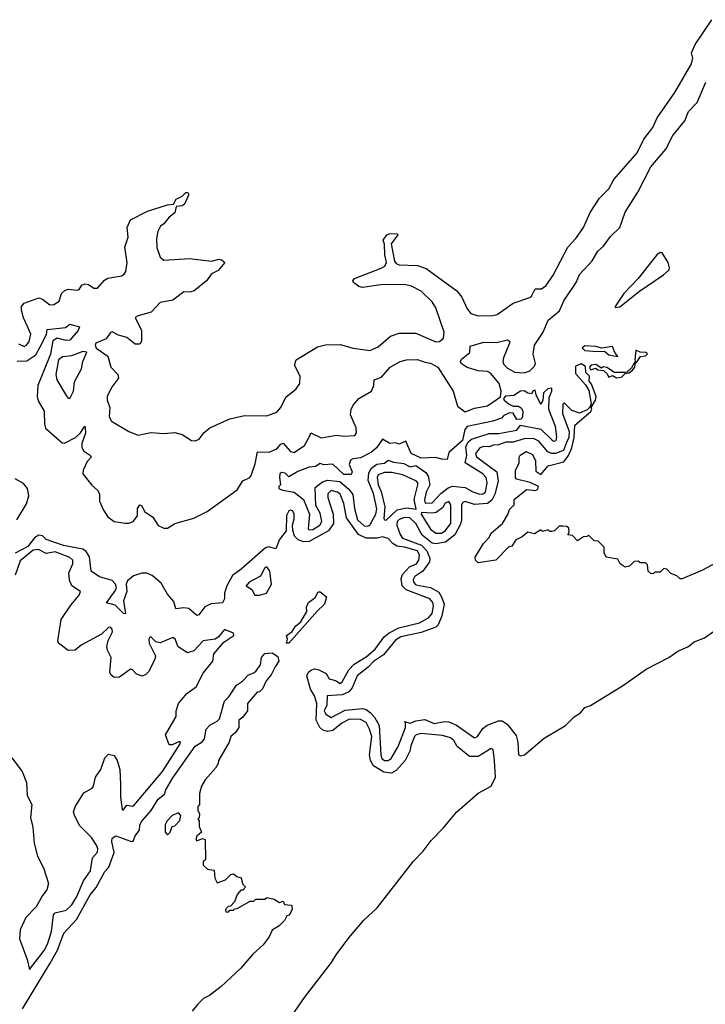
# Model space of a CAD drawing. Extents: x 2293878 to 2522763, y 823964 to 1006972.
# Tile 309 of 407: x 2417422 to 2421150, y 950658 to 956015. Entities that reach past the tile are written whole.
import ezdxf

# ---------------------------------------------------------------- set-up
doc = ezdxf.new("R2010")
doc.units = 0

msp = doc.modelspace()

# ---------------------------------------------------------------- linework, layer by layer
at = {"layer": '0CON20XD'}
for points in [[(2420487.9, 954885), (2420524.3, 954965.7), (2420574.5, 955045), (2420625, 955094.6), (2420653.5, 955146.5), (2420779.1, 955290.9), (2420815.5, 955364.5), (2420865, 955429.1), (2420889, 955481), (2420985, 955618.5), (2421074.2, 955775), (2421083, 955805), (2421075.4, 955835), (2421095, 955880.2), (2421185, 956015.2)], [(2418999.7, 953750.3), (2419005, 953766.7), (2419060.7, 953740.7), (2419144.5, 953755.5), (2419185, 953748.9), (2419245, 953753.3), (2419252.7, 953767.3), (2419250.5, 953795), (2419220.3, 953865), (2419223.5, 953895), (2419235, 953918.6), (2419265, 953954.5), (2419335.2, 953994.8), (2419347.9, 954025), (2419350, 954055), (2419388.9, 954071.1), (2419435.5, 954125), (2419490, 954155), (2419525, 954165.3), (2419585, 954165.9), (2419625, 954151.1), (2419655, 954147.3), (2419695.3, 954125.3), (2419778.5, 953995), (2419803, 953913), (2419845, 953882.5), (2419895, 953901.1), (2419965.6, 953914.4), (2420036.1, 953963.9), (2420039.1, 953995), (2420029.2, 954035), (2419981.4, 954091.4), (2419965, 954101.8), (2419915, 954104.5), (2419855, 954122.2), (2419822, 954145), (2419818, 954155), (2419825, 954168.8), (2419870, 954205), (2419870.7, 954239.3), (2419945, 954260), (2420015, 954258.8), (2420075, 954274), (2420085, 954266.7), (2420085.4, 954255), (2420052.1, 954175), (2420049.2, 954155), (2420055, 954138.6), (2420075, 954120), (2420115, 954097.5), (2420165, 954094), (2420195.6, 954104.4), (2420220.5, 954129.5), (2420226.2, 954145), (2420214.3, 954195), (2420220.6, 954245), (2420268.1, 954315), (2420295, 954381.2), (2420357.9, 954432.1), (2420380.6, 954485), (2420447.1, 954585), (2420465, 954628.8), (2420535, 954703.3), (2420565, 954756.2), (2420597, 954783), (2420633.8, 954835), (2420686, 954885), (2420715, 954967.5), (2420783.4, 955076.6), (2420854.3, 955215), (2420935, 955311.2), (2420974.3, 955385), (2421038, 955465), (2421058, 955515), (2421106, 955565), (2421152.5, 955675)], [(2417415, 954252.5), (2417445, 954237.8), (2417459.2, 954245), (2417472.4, 954265), (2417482.9, 954305), (2417464.2, 954345.8), (2417442.3, 954392.3), (2417430.7, 954435), (2417430.9, 954455), (2417446.3, 954473.6), (2417525, 954501.5), (2417545, 954494.4), (2417585, 954464.4), (2417607.5, 954465), (2417636.4, 954483.6), (2417649.4, 954525), (2417667.4, 954542.6), (2417685, 954548.6), (2417735, 954543.1), (2417745, 954547.1), (2417759.8, 954570.2), (2417775, 954578.1), (2417795, 954573.6), (2417825, 954554.6), (2417845, 954554.4), (2417882.5, 954597.5), (2417901.7, 954608.3), (2417975, 954621.2), (2417989.5, 954630.5), (2417998, 954645), (2418005.6, 954695), (2417993, 954777), (2418011.7, 954831.7), (2418006, 954885), (2418025, 954926.2), (2418116.1, 954973.9), (2418225, 955008.5), (2418258.6, 955011.4), (2418271.7, 955038.3), (2418304.3, 955055), (2418325, 955074.3), (2418335.4, 955075.4), (2418341.9, 955065), (2418317.6, 955012.4), (2418305, 955002.5), (2418272, 954998), (2418266.1, 954963.9), (2418235, 954941.2), (2418205, 954903.8), (2418187.3, 954892.7), (2418172, 954862), (2418165.7, 954825), (2418167.5, 954775), (2418185, 954722.5), (2418205, 954706.2), (2418344.1, 954715.9), (2418465, 954702), (2418505, 954711.4), (2418519.1, 954709.1), (2418537.5, 954695), (2418500, 954650), (2418465, 954632.5), (2418436.7, 954595), (2418369.7, 954540.3), (2418347.7, 954532.3), (2418315, 954534), (2418255, 954490), (2418185, 954476.2), (2418136.2, 954423.8), (2418065.5, 954404.5), (2418050, 954395), (2418083.9, 954325), (2418083.3, 954266.7), (2418075, 954249.2), (2418049.8, 954249.8), (2418005, 954285.4), (2417958.5, 954298.5), (2417925, 954317.3), (2417915, 954314), (2417891.1, 954278.9), (2417835, 954256.2), (2417831.2, 954245), (2417838.3, 954228.3), (2417900, 954185), (2417918.1, 954125), (2417954.4, 954084.4), (2417958.6, 954065), (2417921.1, 954015), (2417897.3, 953965), (2417897.9, 953945), (2417912.3, 953905), (2417908.2, 953855), (2417921.4, 953831.4), (2418015, 953775.5), (2418065, 953755.6), (2418135, 953769.4), (2418205, 953763.3), (2418265, 953770), (2418305, 953757.8), (2418355, 953725.6), (2418375, 953723.3), (2418397.9, 953732.1), (2418425, 953769.2), (2418455, 953794.3), (2418565, 953843.8), (2418645, 953861.1), (2418765, 953860.5), (2418819.8, 953880.2), (2418842.5, 953905), (2418868.7, 953961.3), (2418925, 954007.1), (2418944.6, 954035.4), (2418947.5, 954075), (2418916.9, 954135), (2418925.5, 954164.5), (2419040.8, 954235), (2419084.6, 954245.4), (2419165, 954247.9), (2419235, 954228.5), (2419325, 954214.5), (2419370.8, 954235), (2419437.4, 954292.6), (2419485, 954309.1), (2419575, 954310.5), (2419685, 954262.9), (2419705.3, 954264.7), (2419726.9, 954283.1), (2419730.8, 954315), (2419685, 954447.5), (2419665, 954480.6), (2419605, 954537.3), (2419552.5, 954565), (2419515, 954574.4), (2419385, 954571.9), (2419285, 954558.9), (2419265, 954564.2), (2419237.5, 954585), (2419232.5, 954595), (2419242, 954608), (2419387.5, 954662.5), (2419407.2, 954675), (2419416.1, 954695), (2419406.4, 954735), (2419404.8, 954794.8), (2419399.1, 954815), (2419418.8, 954845), (2419435, 954851.9), (2419475, 954850), (2419478.6, 954845), (2419442.3, 954795), (2419460.7, 954700.7), (2419468.3, 954688.3), (2419485, 954681.3), (2419585, 954678.2), (2419632, 954662), (2419799.5, 954539.5), (2419825.4, 954505.4), (2419855, 954441.8), (2419875, 954416.9), (2419915, 954403.9), (2419994.3, 954405.7), (2420018.6, 954411.4), (2420105, 954472.5), (2420195, 954503.1), (2420205, 954511.4), (2420225, 954551.8), (2420259.2, 954550.8), (2420285, 954569.1), (2420323.3, 954625), (2420402.5, 954777.5), (2420445.4, 954825), (2420487.9, 954885)], [(2420660, 954450), (2420685, 954453.8), (2420792.7, 954537.3), (2420922.9, 954627.1), (2420953.3, 954655), (2420956.2, 954665), (2420947.8, 954695), (2420915, 954746.7), (2420905, 954748.8), (2420886.2, 954735), (2420785, 954606.7), (2420706.2, 954525), (2420660, 954455), (2420660, 954450)], [(2417407.3, 954157.3), (2417461.2, 954158.8), (2417508.7, 954191.3), (2417533.5, 954235), (2417566.7, 954303.3), (2417570.5, 954329.5), (2417669.8, 954340.2), (2417695, 954358.1), (2417747.5, 954345), (2417740, 954325), (2417695, 954271.1), (2417675, 954270), (2417625, 954282.3), (2417601.3, 954268.7), (2417589.4, 954195), (2417519.6, 954025), (2417515.9, 953965), (2417521.3, 953941.3), (2417555.5, 953885), (2417556.2, 953815), (2417562.2, 953792.2), (2417653.3, 953713.3), (2417665, 953711.9), (2417725, 953741.5), (2417753, 953767), (2417775, 953803.3), (2417778.3, 953798.3), (2417778.9, 953765), (2417760, 953710), (2417759.2, 953689.2), (2417768.8, 953668.8), (2417807.5, 953645), (2417810.8, 953635), (2417788.4, 953611.6), (2417766.2, 953565), (2417764.6, 953545), (2417813.4, 953483.4), (2417845, 953455.9), (2417856.3, 953435), (2417855.9, 953395.9), (2417876.6, 953346.6), (2417900, 953310), (2417935, 953285.3), (2417995, 953275.5), (2418015, 953275.6), (2418038.8, 953285), (2418062, 953315), (2418061.5, 953355), (2418075, 953376.5), (2418085, 953370.8), (2418100.2, 953340.2), (2418145, 953308.5), (2418173.8, 953263.8), (2418205, 953248.8), (2418225, 953248.5), (2418265, 953274.7), (2418367.7, 953302.3), (2418440.2, 953339.8), (2418605, 953457.1), (2418635, 953506.8), (2418673.3, 953525), (2418680, 953535), (2418701.8, 953598.2), (2418715, 953663.3), (2418778.1, 953661.9), (2418819.7, 953680.3), (2418841.9, 953705), (2418855, 953711.1), (2418895, 953666.7), (2418915, 953660.6), (2418971.2, 953698.8), (2418999.7, 953750.3)], [(2420675, 954182.5), (2420657.5, 954205), (2420645, 954237.5), (2420585, 954227.5), (2420555, 954236.7), (2420495, 954240), (2420480.7, 954229.3), (2420495, 954214.6), (2420560.8, 954209.2), (2420602.5, 954212.5), (2420625, 954191.4), (2420675, 954182.5)], [(2420775, 954150), (2420797, 954183), (2420825, 954186.7), (2420835, 954196.7), (2420826.7, 954205), (2420795.8, 954205.8), (2420772.5, 954217.5), (2420767.5, 954165), (2420770, 954150), (2420775, 954150)], [(2417695, 953953.8), (2417715, 953993.3), (2417719.5, 954045), (2417758.1, 954115), (2417765.8, 954155), (2417786.2, 954206.2), (2417765, 954209.2), (2417703.3, 954186.7), (2417655, 954180.4), (2417633.4, 954165), (2417617.9, 954085), (2417623.5, 954055), (2417675, 953970), (2417685, 953956.7), (2417695, 953953.8)], [(2421228.3, 953071.7), (2421135, 953020), (2421025, 952972.5), (2421013, 952973), (2420995, 952990), (2420961.7, 953001.7), (2420940, 953025), (2420925, 953030), (2420905, 953010), (2420875, 953010), (2420868.3, 953001.7), (2420855, 953000), (2420840, 953015), (2420835, 953050), (2420825, 953060), (2420795, 953060), (2420785, 953070), (2420763, 953067), (2420738.3, 953041.7), (2420715, 953037.5), (2420687.5, 953055), (2420675, 953080), (2420611.7, 953091.7), (2420600, 953115), (2420600, 953145), (2420568.3, 953178.3), (2420545, 953180), (2420515, 953210), (2420507, 953203), (2420488.3, 953201.7), (2420455, 953180), (2420428.3, 953208.3), (2420401.7, 953211.7), (2420410, 953225), (2420408.3, 953248.3), (2420397.5, 953257.5), (2420375, 953260), (2420355, 953260), (2420330, 953235), (2420315, 953230), (2420305, 953230), (2420295, 953240), (2420265, 953230), (2420255, 953240), (2420221.7, 953218.3), (2420185, 953227.5), (2420155, 953202.5), (2420120, 953185), (2420098.3, 953151.7), (2420080, 953145), (2420010, 953075), (2419915, 953060), (2419900, 953075), (2419898.3, 953091.7), (2419943.9, 953166.1), (2419973, 953197), (2419987, 953223), (2420047.5, 953275), (2420076.7, 953323.3), (2420085, 953350), (2420110, 953375), (2420110, 953405), (2420178.3, 953458.3), (2420226.4, 953453.6), (2420239.3, 953460.7), (2420242.5, 953475), (2420197, 953497), (2420122.5, 953515), (2420117.5, 953525), (2420118.3, 953561.7), (2420137.5, 953605), (2420137.5, 953635), (2420143.6, 953646.4), (2420175, 953666.2), (2420209.5, 953649.5), (2420226.7, 953615), (2420228.3, 953558.3), (2420255, 953540), (2420295, 953587.5), (2420380.7, 953609.3), (2420406.7, 953645), (2420423.8, 953685), (2420437.7, 953742.3), (2420440.5, 953809.5), (2420525, 953882.5), (2420532.5, 953895), (2420530, 953905), (2420553.3, 953945), (2420556.7, 953965), (2420531.7, 954031.7), (2420518.3, 954048.3), (2420520, 954075), (2420500, 954095), (2420498.3, 954128.3), (2420475, 954143.3), (2420445, 954130), (2420445, 954090), (2420499.3, 954029.3), (2420517, 953997), (2420530, 953925), (2420522.5, 953907.5), (2420506.7, 953893.3), (2420465, 953873.8), (2420425, 953888.8), (2420385, 953928.8), (2420375, 953923.8), (2420373.3, 953873.3), (2420410, 953775), (2420407.9, 953742.1), (2420395.7, 953715), (2420379.4, 953670.6), (2420334.6, 953655.4), (2420315, 953655.4), (2420294, 953664), (2420245, 953721.4), (2420215, 953736.5), (2420165, 953735.4), (2420105, 953716.2), (2420065, 953716.8), (2420025, 953701.5), (2419999.1, 953700.9), (2419975, 953690.9), (2419945, 953693.3), (2419924.4, 953685), (2419900.9, 953655), (2419905, 953637.1), (2420016.5, 953555), (2420023.4, 953505), (2420005.7, 953434.3), (2419988.3, 953401.7), (2419965, 953382.9), (2419895, 953378.2), (2419845, 953393.1), (2419830.8, 953389.2), (2419823.4, 953375), (2419824.3, 953295), (2419818.7, 953271.3), (2419787.9, 953212.1), (2419736.5, 953173.5), (2419685, 953163.4), (2419665, 953167.2), (2419610.8, 953210.8), (2419575, 953274.3), (2419543.8, 953305), (2419515, 953307.7), (2419485, 953295.4), (2419473.9, 953285), (2419471.8, 953265), (2419490, 953215), (2419503.8, 953195), (2419606.9, 953156.9), (2419636, 953126), (2419651.6, 953085), (2419650, 953065), (2419614.5, 953015), (2419571.3, 952985), (2419562.2, 952967.8), (2419563.4, 952955), (2419575, 952940), (2419656.1, 952926.1), (2419700.1, 952900.1), (2419715.6, 952875.6), (2419729.2, 952835), (2419717.8, 952772.2), (2419697.8, 952722.2), (2419685, 952710.3), (2419605, 952681.1), (2419495, 952658.1), (2419465, 952639.1), (2419400.1, 952559.9), (2419345, 952522.5), (2419317.5, 952492.5), (2419256, 952445), (2419229.4, 952380.6), (2419211.8, 952358.2), (2419175, 952342.6), (2419093.8, 952336.2), (2419091.9, 952285), (2419077.9, 952255), (2419086.3, 952236.3)], [(2420666.7, 954066.7), (2420695, 954070), (2420715, 954090), (2420735, 954093.8), (2420755, 954107.5), (2420766.7, 954125), (2420770, 954150), (2420765, 954150), (2420749.5, 954120.5), (2420722.5, 954097.5), (2420713.6, 954096.4), (2420656.1, 954096.1), (2420615, 954123.3), (2420594.1, 954125.9), (2420585, 954120), (2420555, 954138.8), (2420530, 954135), (2420520, 954125), (2420525, 954110), (2420555, 954120), (2420565, 954110), (2420597, 954107), (2420615, 954090), (2420625, 954070), (2420645, 954080), (2420666.7, 954066.7)], [(2418995, 953240), (2419015, 953242), (2419053.8, 953265), (2419064.2, 953285.8), (2419055, 953331.2), (2419032.3, 953372.3), (2419029.1, 953470.9), (2419068.5, 953501.5), (2419095, 953510), (2419162.9, 953502.9), (2419211.2, 953461.2), (2419232.7, 953432.7), (2419242.7, 953355), (2419259.5, 953295), (2419295, 953261.8), (2419315, 953260), (2419325, 953265.5), (2419358.8, 953325), (2419363.7, 953353.7), (2419345, 953438), (2419317.5, 953507.5), (2419320, 953550), (2419334.7, 953575.2), (2419363.4, 953596.6), (2419405, 953602.5), (2419425, 953618.5), (2419455, 953607.3), (2419511.2, 953601.2), (2419545, 953583.3), (2419575, 953589.6), (2419630.8, 953550.8), (2419642.1, 953532.1), (2419651.2, 953485), (2419631.8, 953445), (2419622.2, 953402.2), (2419626.7, 953385), (2419665, 953387.5), (2419711.9, 953438.1), (2419751.2, 953468.8), (2419775, 953476.7), (2419845, 953469.3), (2419885, 953446.6), (2419923.7, 953433.7), (2419940, 953435), (2419954.4, 953445), (2419963.8, 953495), (2419957.5, 953525), (2419939.4, 953545), (2419843.3, 953605), (2419853.2, 953645), (2419848, 953692), (2419861.1, 953718.9), (2419877.9, 953732.1), (2419975, 953764.4), (2420024.5, 953764.5), (2420125, 953782.7), (2420145, 953810), (2420255, 953787.5), (2420315, 953728.5), (2420325, 953722.7), (2420338.6, 953725), (2420343.1, 953745), (2420335, 953802.5), (2420300, 953895), (2420300.5, 953959.5), (2420316.2, 953995), (2420315, 954010), (2420293, 954007), (2420270, 953985), (2420266.7, 953945), (2420255, 953922.5), (2420230, 953975), (2420225, 954000), (2420213.6, 953996.4), (2420205, 953980), (2420185, 953982.5), (2420165, 953996.7), (2420145, 953993.3), (2420109.1, 953970.9), (2420063.4, 953966.6), (2420053.3, 953955), (2420056, 953945), (2420083.5, 953923.5), (2420105, 953912.9), (2420135, 953912.5), (2420151.3, 953901.3), (2420157.5, 953885), (2420155.7, 953855), (2420147.9, 953842.1), (2420125, 953839.2), (2420105, 953873.8), (2420085, 953875.8), (2420055, 953862.5), (2420042.5, 953847.5), (2419995, 953831.2), (2419855, 953802.5), (2419842.5, 953785), (2419830, 953725), (2419755, 953660), (2419747, 953623), (2419715, 953623.8), (2419685, 953632.5), (2419605, 953630), (2419551.2, 953655), (2419521.7, 953721.7), (2419485, 953706.7), (2419465, 953712.5), (2419435, 953710), (2419395, 953732.5), (2419362, 953685), (2419335, 953662), (2419275, 953631.2), (2419233.6, 953626.4), (2419220.7, 953619.3), (2419212.5, 953595), (2419230, 953555), (2419225, 953540), (2419185, 953540), (2419125, 953597.5), (2419075, 953593.3), (2419055, 953600), (2419030, 953585), (2418995, 953580), (2418935, 953556.2), (2418885, 953527.5), (2418865, 953548), (2418845, 953551.2), (2418836.1, 953543.9), (2418833.9, 953523.9), (2418840, 953485), (2418830, 953475), (2418830, 953465), (2418850, 953455), (2418914.3, 953444.3), (2418964.5, 953404.5), (2418997.5, 953325), (2418990, 953245), (2418995, 953240)], [(2417405.8, 953295), (2417458.7, 953381.3), (2417470.4, 953425), (2417463.8, 953465), (2417441.6, 953491.6), (2417397.7, 953517.7)], [(2419415, 953292.8), (2419475, 953348.8), (2419525, 953359.7), (2419577, 953353), (2419566.9, 953405), (2419587.1, 953485), (2419587.5, 953495), (2419578.8, 953505), (2419505, 953538.6), (2419445, 953550.8), (2419405, 953551.4), (2419370.7, 953539.3), (2419365.7, 953525), (2419371.6, 953485), (2419387.7, 953447.7), (2419406.7, 953365), (2419401.9, 953301.9), (2419405, 953293.8), (2419415, 953292.8)], [(2418817.1, 950472.9), (2418969.8, 950695), (2419117.6, 950885), (2419141.7, 950928.3), (2419210.9, 951019.1), (2419293.5, 951116.5), (2419365, 951182.9), (2419562.4, 951437.6), (2419615, 951491.4), (2419659.8, 951550.2), (2419725, 951616.5), (2419796.4, 951703.6), (2419915, 951807.9), (2419984.8, 951845.2), (2420009.5, 951895), (2420004.1, 951984.1), (2419995.5, 952045), (2419985, 952050.2), (2419915, 952006.3), (2419866.8, 952006.8), (2419801.5, 952061.5), (2419782.7, 952092.7), (2419765, 952107.7), (2419720.2, 952120.2), (2419605, 952131.6), (2419577.8, 952125), (2419568.3, 952115), (2419548, 952065), (2419542.7, 952035), (2419517.1, 951985), (2419469.3, 951930.7), (2419443.4, 951916.6), (2419401.5, 951921.5), (2419345.2, 951955.2), (2419328.8, 951985), (2419323.5, 952015), (2419335.7, 952115), (2419323.9, 952155), (2419305, 952190.9), (2419275, 952207.5), (2419215, 952209.3), (2419172.9, 952187.1), (2419125, 952147.4), (2419095, 952142.2), (2419069.8, 952149.8), (2419053.9, 952163.9), (2419033.7, 952203.7), (2419038.3, 952295), (2419025, 952336.9), (2419002.4, 952372.4), (2418983.8, 952445), (2418992.2, 952465), (2419004.5, 952475.5), (2419025, 952482.6), (2419048.8, 952478.8), (2419088.3, 952458.3), (2419105, 952429.6), (2419139.6, 952419.6), (2419165, 952403.6), (2419175, 952411.9), (2419211.9, 952478.1), (2419240.3, 952509.7), (2419305, 952549.1), (2419355, 952590.3), (2419403.2, 952656.8), (2419430, 952680), (2419483, 952707), (2419596.3, 952733.7), (2419645, 952760.7), (2419664.6, 952785), (2419672.2, 952825), (2419667.5, 952845), (2419652.7, 952865), (2419524, 952914), (2419500.8, 952935), (2419496.7, 952975), (2419502.8, 952997.2), (2419541.5, 953038.5), (2419578.9, 953055), (2419592.4, 953075), (2419595, 953102.5), (2419585.4, 953125), (2419515, 953146.3), (2419475, 953150), (2419452.9, 953162.9), (2419425, 953193.3), (2419395, 953202.5), (2419365, 953194), (2419305, 953194.3), (2419264.7, 953214.7), (2419198.9, 953305), (2419185, 953383.8), (2419165, 953434), (2419150, 953445), (2419115, 953453.3), (2419096.7, 953435), (2419096.7, 953415), (2419125.8, 953325), (2419128, 953275), (2419101.6, 953235), (2418995, 953177.1), (2418965, 953174.3), (2418935.8, 953185), (2418915.8, 953205), (2418907.3, 953237.3), (2418905.4, 953265), (2418915, 953300), (2418915, 953327.5), (2418905, 953342.5), (2418895, 953347.5), (2418885, 953342.5), (2418871.7, 953318.3), (2418870, 953235), (2418833.7, 953186.4), (2418815, 953135.8), (2418775, 953146.4), (2418757.9, 953142.1), (2418626.1, 953025), (2418578.7, 952991.3), (2418548.4, 952935), (2418536.2, 952895), (2418535.3, 952864.7), (2418525, 952842.9), (2418463.2, 952836.8), (2418428.5, 952821.5), (2418395, 952777.5), (2418385, 952773.5), (2418341, 952811), (2418315, 952814.8), (2418270.1, 952810.1), (2418259.2, 952849.2), (2418225, 952889.5), (2418190.3, 952950.3), (2418141.1, 952991.1), (2418113.7, 953003.7), (2418085, 953003.6), (2418040.4, 952989.6), (2418007.3, 952962.7), (2418001.1, 952945), (2418004.3, 952905), (2417986.7, 952853.3), (2417996.7, 952783.3), (2417985.8, 952784.2), (2417940.5, 952830.5), (2417893, 952843), (2417941.6, 952908.4), (2417947.8, 952925), (2417943.2, 952945), (2417924.4, 952964.4), (2417855, 952983.8), (2417810, 953015), (2417802, 953092), (2417782.7, 953122.7), (2417764.5, 953134.5), (2417659.2, 953155), (2417565, 953187.7), (2417545, 953207.7), (2417525, 953211.6), (2417502.9, 953197.1), (2417465, 953149.4), (2417397.7, 953112.3)], [(2419715, 953220.8), (2419735.5, 953235), (2419765.4, 953275), (2419766.4, 953375), (2419755, 953394), (2419735, 953384.3), (2419720.9, 953359.1), (2419685.8, 953334.2), (2419665, 953330), (2419605.9, 953334.1), (2419605.5, 953325), (2419655, 953242.5), (2419685, 953221.8), (2419715, 953220.8)], [(2417379.3, 951999.3), (2417434.2, 951925), (2417458.5, 951865), (2417461.8, 951795), (2417486.7, 951745), (2417480.7, 951675), (2417492.5, 951622.5), (2417500.8, 951535), (2417517.5, 951465), (2417550.6, 951400.6), (2417578.9, 951315), (2417569.6, 951280.4), (2417545, 951250.7), (2417512, 951188), (2417455, 951130.4), (2417425, 951064.4), (2417420.4, 951015), (2417462.2, 950902.2), (2417475, 950847.5), (2417555, 950950.6), (2417572.4, 950985), (2417594.7, 951054.7), (2417604.7, 951145.3), (2417615, 951155.5), (2417675, 951170), (2417705, 951200), (2417732.6, 951245), (2417769.4, 951330.6), (2417806, 951385), (2417817.4, 951455), (2417844.1, 951485.9), (2417846.6, 951505), (2417838.7, 951525), (2417811.6, 951565), (2417748.5, 951628.5), (2417719.2, 951685), (2417714.2, 951705), (2417724.5, 951735.5), (2417770.8, 951809.1), (2417815, 951834.5), (2417822.3, 951845), (2417834.7, 951895), (2417862.5, 951935), (2417885, 952000), (2417905, 952020), (2417935, 952012), (2417951.9, 951985), (2417966.1, 951936.1), (2417969.3, 951855), (2417969.5, 951785), (2417978.8, 951718.8), (2417985, 951714.5), (2418005, 951742.1), (2418035, 951736.4), (2418045, 951742.5), (2418197.5, 951925), (2418294.2, 952075), (2418295.5, 952085.5), (2418286.8, 952086.8), (2418250.5, 952069.5), (2418235, 952070.9), (2418214.7, 952125), (2418272.2, 952225), (2418272.9, 952255), (2418285.6, 952295), (2418330.3, 952349.7), (2418380.6, 952385), (2418419.9, 952460.1), (2418472.5, 952525), (2418478.1, 952565), (2418531.9, 952628.1), (2418585.6, 952665), (2418585, 952678), (2418535, 952697.5), (2418503, 952657), (2418485.4, 952644.6), (2418418.8, 952635), (2418369.4, 952580.6), (2418335, 952571.1), (2418283.1, 952603.1), (2418267.5, 952645), (2418255, 952654.2), (2418185, 952625.5), (2418161.2, 952631.2), (2418135, 952656.7), (2418130, 952655), (2418124.4, 952645.6), (2418126, 952624), (2418160, 952555), (2418156.2, 952533.8), (2418122.9, 952467.1), (2418105, 952450), (2418085, 952443.8), (2418055.6, 952455.6), (2418035, 952478.8), (2418025, 952482), (2417965, 952438.6), (2417935.6, 952435.6), (2417918.3, 952448.3), (2417911.9, 952465), (2417919.1, 952545), (2417899.5, 952585), (2417896.2, 952605), (2417901.8, 952638.2), (2417926.7, 952685), (2417925, 952700), (2417915, 952710), (2417905, 952708), (2417867.3, 952672.7), (2417755, 952611.4), (2417724.1, 952585.9), (2417685, 952584), (2417632.8, 952622.8), (2417629.7, 952635), (2417647.8, 952752.2), (2417699.3, 952829.3), (2417745.7, 952885), (2417752, 952905), (2417705.8, 952935.8), (2417691.6, 952965), (2417689.5, 953005), (2417710.7, 953055), (2417710.8, 953075), (2417695, 953088.8), (2417615, 953119.5), (2417565, 953111.4), (2417523.2, 953133.2), (2417495, 953128.9), (2417425, 953070.8), (2417396.1, 952993.9)], [(2418725, 952883.9), (2418762.9, 952895), (2418790.8, 952945), (2418782.5, 953015), (2418765, 953038), (2418755, 953033.8), (2418731.7, 952988.3), (2418670, 952955), (2418654, 952935), (2418684.4, 952914.4), (2418700, 952885), (2418725, 952883.9)], [(2418885, 952622.5), (2418873.3, 952623.3), (2418877.5, 952645), (2418872.5, 952665), (2418904, 952686), (2418920.8, 952715), (2418950.3, 952739.7), (2418982.5, 952795), (2418980.7, 952819.3), (2418992.5, 952845), (2419028.3, 952871.7), (2419045, 952902.5), (2419055, 952902.5), (2419090, 952875), (2419080, 952835), (2419040.7, 952799.3), (2418885, 952622.5)], [(2419086.3, 952236.3), (2419115, 952218.2), (2419192.1, 952257.9), (2419285, 952267.3), (2419305, 952262), (2419326.7, 952246.7), (2419351.3, 952221.3), (2419376.1, 952176.1), (2419385.2, 952015), (2419391.4, 951995), (2419405, 951983.9), (2419425, 951984), (2419442.4, 951995), (2419479, 952061), (2419520, 952165), (2419519.2, 952189.2), (2419513.1, 952196.9), (2419545, 952187.3), (2419575, 952200.6), (2419625, 952207.6), (2419675, 952185.9), (2419732.4, 952197.6), (2419755.7, 952195.7), (2419796.9, 952176.9), (2419895, 952108.4), (2419911.5, 952115), (2419941, 952159), (2419963, 952177), (2420025, 952200.8), (2420045, 952201.2), (2420073.1, 952183.1), (2420121.2, 952121.2), (2420130.7, 952085), (2420135, 952016.5), (2420145, 952010), (2420166.1, 952016.1), (2420273.4, 952106.6), (2420389.7, 952175), (2420436.9, 952223.1), (2420470.6, 952245), (2420495, 952273.9), (2420525.4, 952284.6), (2420704.6, 952395), (2420828.8, 952481.2), (2420952.5, 952545), (2421000.4, 952579.6), (2421055, 952603.8), (2421089.4, 952630.6), (2421145, 952652.7), (2421199.9, 952690.1)], [(2417436.6, 950633.4), (2417587.4, 950882.6), (2417627.5, 950952.5), (2417660.9, 951045), (2417729.8, 951120.2), (2417805, 951254.4), (2417836.6, 951293.4), (2417885, 951381.5), (2417906.7, 951405), (2417935.5, 951485), (2417922.2, 951545), (2417925, 951562.5), (2417945, 951575.8), (2418025, 951546.2), (2418036.1, 951543.9), (2418041.2, 951548.8), (2418048.8, 951575), (2418073.3, 951605), (2418075.8, 951635), (2418085, 951654), (2418137.1, 951712.9), (2418175, 951774), (2418208.6, 951801.4), (2418215.8, 951825), (2418255, 951890.8), (2418375, 952062), (2418414.1, 952085.9), (2418427.3, 952102.7), (2418436, 952155), (2418455, 952177.1), (2418495, 952198), (2418507.8, 952212.2), (2418535, 952308), (2418558.5, 952331.5), (2418600, 952395), (2418633.8, 952416.2), (2418665, 952450.8), (2418695, 952461.2), (2418707, 952473), (2418732, 952505), (2418735.8, 952545), (2418755, 952566.7), (2418795, 952571.2), (2418825, 952550), (2418831.2, 952525), (2418811.2, 952495), (2418788.3, 952451.7), (2418761.7, 952418.3), (2418742.5, 952375), (2418725, 952357.5), (2418713.6, 952356.4), (2418660, 952295), (2418660, 952255), (2418635, 952220), (2418612.5, 952205), (2418612.5, 952165), (2418595, 952137.5), (2418570, 952115), (2418560, 952085), (2418502.5, 951985), (2418501.7, 951968.3), (2418487, 951943), (2418430.7, 951879.3), (2418410, 951845), (2418400, 951805), (2418400, 951745), (2418390, 951735), (2418390, 951715), (2418400, 951695), (2418397, 951673), (2418390, 951665), (2418397, 951657), (2418397.5, 951625), (2418410, 951595), (2418385, 951572.5), (2418380, 951555), (2418385, 951547.5), (2418415, 951560), (2418430, 951555), (2418432.5, 951445), (2418420, 951435), (2418420, 951415), (2418443, 951393), (2418478.3, 951388.3), (2418482.5, 951345), (2418495, 951320), (2418540, 951335), (2418570, 951365), (2418585, 951367.5), (2418603, 951353), (2418626.7, 951346.7), (2418633, 951313), (2418650, 951295), (2418635, 951280), (2418625, 951280), (2418603.6, 951256.4), (2418590, 951215), (2418568.3, 951191.7), (2418555, 951190), (2418540, 951175), (2418541.7, 951161.7), (2418555, 951160), (2418565, 951170), (2418585, 951170), (2418591.7, 951178.3), (2418605, 951180), (2418675, 951220), (2418695, 951220), (2418705, 951230), (2418755, 951230), (2418765, 951240), (2418805, 951230), (2418835, 951212.5), (2418855, 951220), (2418861.7, 951201.7), (2418897.5, 951197.5), (2418901.7, 951191.7), (2418902.5, 951175), (2418886.4, 951143.6), (2418875, 951140), (2418862.5, 951115), (2418832.5, 951085), (2418795, 951062.5), (2418777.5, 951025), (2418745, 950982.5), (2418689.5, 950930.5), (2418623.3, 950855), (2418516.7, 950755), (2418454.1, 950705.9), (2418420.8, 950689.2), (2418390.5, 950659.5), (2418359.3, 950620.7)], [(2418225, 951580), (2418240, 951595), (2418250, 951625), (2418265, 951630), (2418291.7, 951658.3), (2418297.5, 951685), (2418285, 951700), (2418250, 951685), (2418223.3, 951656.7), (2418213.3, 951635), (2418213.3, 951595), (2418225, 951580)]]:
    msp.add_lwpolyline(points, dxfattribs=at)

doc.saveas('drawing.dxf')
